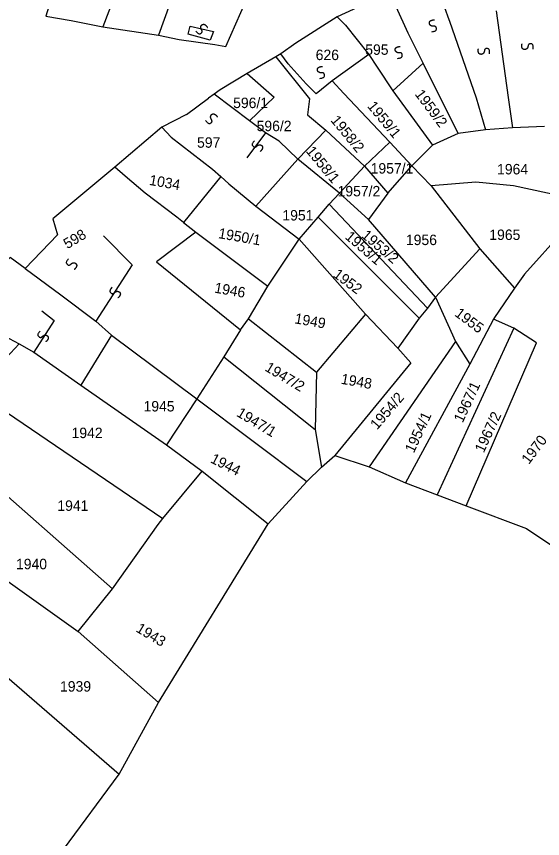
# Model space of a CAD drawing. Extents: x -581999 to -572728, y -1219553 to -1212032.
# Drawn here: x -578061 to -577960.1, y -1216054.7 to -1215897.1 of the extents above; entities that cross this region are included whole.
import ezdxf

# ---------------------------------------------------------------- set-up
doc = ezdxf.new("R2010")
doc.units = 0
for name, color, linetype in [('Vrstva 1', 7, 'Continuous'), ('Vrstva 2', 7, 'Continuous'), ('Vrstva 4', 7, 'Continuous'), ('Vrstva 6', 7, 'Continuous')]:
    doc.layers.add(name, color=color, linetype=linetype)

msp = doc.modelspace()

# ---------------------------------------------------------------- linework, layer by layer
at = {"layer": 'Vrstva 1'}
for p, q in [((-577985.873, -1215900.321), (-577988.161, -1215895.264)), ((-578008.839, -1215906.17), (-578010.252, -1215904.247)), ((-577993.397, -1215904.367), (-578000.42, -1215909.397)), ((-578005.385, -1215910), (-578008.839, -1215906.17)), ((-578016.74, -1215908.008), (-578011.567, -1215912.554)), ((-578000.42, -1215909.397), (-578003.484, -1215911.913)), ((-578000.42, -1215909.397), (-577998.163, -1215911.866)), ((-578003.484, -1215911.913), (-578005.385, -1215910)), ((-578016.295, -1215917.113), (-578023.017, -1215911.977)), ((-578016.295, -1215917.113), (-578011.567, -1215912.554)), ((-578013.223, -1215919.398), (-578016.295, -1215917.113)), ((-578036.292, -1215930.957), (-578040.106, -1215927.732)), ((-578030.211, -1215935.553), (-578036.292, -1215930.957)), ((-577972.116, -1215941.637), (-577965.49, -1215949.174)), ((-578063.277, -1215958.313), (-578060.458, -1215959.849)), ((-578060.458, -1215959.849), (-578057.597, -1215961.407)), ((-578062.832, -1215972.911), (-578032.854, -1215993.315)), ((-578032.854, -1215993.315), (-578025.317, -1215984.28)), ((-578033.783, -1215994.478), (-578032.854, -1215993.315))]:
    msp.add_line(p, q, dxfattribs=at)
for points in [[(-578039.49, -1215886.181), (-578044.397, -1215899.072)], [(-578052.957, -1215889.362), (-578055.35, -1215897.057), (-578050.467, -1215897.863)], [(-577981.114, -1215890.025), (-577979.734, -1215892.988), (-577978.067, -1215897.664)], [(-578022.888, -1215902.436), (-578020.778, -1215902.839), (-578016.035, -1215891.935)], [(-577989.565, -1215892.527), (-577999.429, -1215897.162)], [(-578031.546, -1215894.646), (-578033.708, -1215900.688)], [(-577968.976, -1215896.021), (-577966.643, -1215912.612)], [(-578050.467, -1215897.863), (-578044.397, -1215899.072)], [(-577999.429, -1215897.162), (-578007.358, -1215902.189)], [(-577999.429, -1215897.162), (-577997.869, -1215898.729)], [(-577978.067, -1215897.664), (-577977.943, -1215897.975), (-577972.836, -1215912.715)], [(-578044.397, -1215899.072), (-578033.708, -1215900.688)], [(-577997.869, -1215898.729), (-577993.397, -1215904.367), (-577991.818, -1215906.837)], [(-578033.708, -1215900.688), (-578029.75, -1215901.492)], [(-578029.75, -1215901.492), (-578022.888, -1215902.436)], [(-577982.977, -1215906.06), (-577985.873, -1215900.321)], [(-578007.358, -1215902.189), (-578010.252, -1215904.247), (-578011.191, -1215904.835)], [(-578011.191, -1215904.835), (-578016.74, -1215908.008)], [(-578011.191, -1215904.835), (-578004.755, -1215912.897), (-578005.158, -1215915.948), (-578001.602, -1215918.875)], [(-577982.977, -1215906.06), (-577988.795, -1215911.354)], [(-577976.29, -1215919.492), (-577982.977, -1215906.06)], [(-577991.818, -1215906.837), (-577988.795, -1215911.354)], [(-578016.74, -1215908.008), (-578021.894, -1215911.183), (-578023.017, -1215911.977), (-578024.142, -1215912.77)], [(-577998.163, -1215911.866), (-577989.381, -1215921.203)], [(-577988.795, -1215911.354), (-577981.176, -1215921.738)], [(-578028.349, -1215915.909), (-578024.142, -1215912.77)], [(-577972.836, -1215912.715), (-577971.012, -1215918.839)], [(-577966.643, -1215912.612), (-577965.866, -1215918.452)], [(-578028.349, -1215915.909), (-578033.106, -1215918.288)], [(-578033.106, -1215918.288), (-578042.097, -1215925.967)], [(-578033.106, -1215918.288), (-578031.266, -1215920.255)], [(-578001.602, -1215918.875), (-578007.033, -1215924.453)], [(-578001.602, -1215918.875), (-577994.23, -1215925.789)], [(-577971.012, -1215918.839), (-577976.29, -1215919.492)], [(-577965.866, -1215918.452), (-577971.012, -1215918.839)], [(-577959.708, -1215918.187), (-577965.866, -1215918.452)], [(-578031.266, -1215920.255), (-578023.361, -1215926.375)], [(-578010.588, -1215920.996), (-578013.223, -1215919.398)], [(-577976.29, -1215919.492), (-577981.176, -1215921.738)], [(-578007.033, -1215924.453), (-578010.588, -1215920.996)], [(-577989.381, -1215921.203), (-577994.23, -1215925.789)], [(-577989.381, -1215921.203), (-577985.143, -1215925.709)], [(-577981.176, -1215921.738), (-577985.143, -1215925.709)], [(-578007.033, -1215924.453), (-578015.064, -1215933.424)], [(-577999, -1215930.971), (-578007.033, -1215924.453)], [(-578042.097, -1215925.967), (-578053.998, -1215935.897), (-578053.08, -1215938.951)], [(-578040.106, -1215927.732), (-578042.097, -1215925.967)], [(-578023.361, -1215926.375), (-578021.78, -1215927.771)], [(-577999, -1215930.971), (-577994.23, -1215925.789)], [(-577994.23, -1215925.789), (-577989.758, -1215930.973)], [(-577989.758, -1215930.973), (-577985.143, -1215925.709)], [(-577985.143, -1215925.709), (-577981.452, -1215929.547)], [(-578021.78, -1215927.771), (-578028.926, -1215936.582)], [(-578021.78, -1215927.771), (-578020.2, -1215929.167)], [(-578020.2, -1215929.167), (-578015.064, -1215933.424)], [(-577955.888, -1215931.684), (-577965.642, -1215929.542), (-577972.894, -1215928.865), (-577981.452, -1215929.547)], [(-577981.452, -1215929.547), (-577972.116, -1215941.637), (-577980.581, -1215950.905)], [(-578000.977, -1215933.058), (-577999, -1215930.971)], [(-577993.471, -1215936.024), (-577999, -1215930.971)], [(-577989.758, -1215930.973), (-577993.471, -1215936.024)], [(-578003.094, -1215935.575), (-578000.977, -1215933.058)], [(-577982.161, -1215952.993), (-578000.977, -1215933.058)], [(-578015.064, -1215933.424), (-578006.766, -1215939.809)], [(-578028.926, -1215936.582), (-578030.211, -1215935.553)], [(-578006.766, -1215939.809), (-578003.094, -1215935.575)], [(-578003.094, -1215935.575), (-577983.769, -1215954.948)], [(-577980.581, -1215950.905), (-577993.471, -1215936.024)], [(-578028.926, -1215936.582), (-578026.555, -1215938.443)], [(-578053.08, -1215938.951), (-578059.297, -1215945.407)], [(-578026.555, -1215938.443), (-578034.089, -1215944.134), (-578018.02, -1215957.166)], [(-578026.555, -1215938.443), (-578012.724, -1215948.818)], [(-577956.169, -1215938.316), (-577963.568, -1215946.491), (-577965.49, -1215949.174), (-577969.392, -1215954.967), (-577969.467, -1215955.109)], [(-578012.724, -1215948.818), (-578006.766, -1215939.809)], [(-578006.766, -1215939.809), (-577994.004, -1215954.16)], [(-578059.297, -1215945.407), (-578062.138, -1215943.26), (-578070.866, -1215951.072), (-578071.662, -1215951.891)], [(-578059.297, -1215945.407), (-578052.448, -1215950.468)], [(-578016.433, -1215955.047), (-578012.724, -1215948.818)], [(-578052.448, -1215950.468), (-578045.728, -1215955.522)], [(-577980.581, -1215950.905), (-577982.161, -1215952.993)], [(-577980.581, -1215950.905), (-577976.769, -1215959.369)], [(-577982.161, -1215952.993), (-577983.769, -1215954.948)], [(-578018.02, -1215957.166), (-578016.433, -1215955.047)], [(-578016.433, -1215955.047), (-578003.396, -1215965.284)], [(-577994.004, -1215954.16), (-578003.396, -1215965.284)], [(-577994.004, -1215954.16), (-577987.852, -1215960.675)], [(-577983.769, -1215954.948), (-577987.852, -1215960.675)], [(-577969.467, -1215955.109), (-577974.03, -1215963.712)], [(-577965.572, -1215956.832), (-577969.467, -1215955.109)], [(-578045.728, -1215955.522), (-578042.698, -1215958.181)], [(-578042.698, -1215958.181), (-578048.636, -1215967.792)], [(-578042.698, -1215958.181), (-578026.362, -1215970.415)], [(-578018.02, -1215957.166), (-578021.199, -1215962.333)], [(-577965.572, -1215956.832), (-577980.289, -1215988.762)], [(-577974.756, -1215990.892), (-577961.228, -1215959.624), (-577965.572, -1215956.832)], [(-578068.788, -1215968.792), (-578060.458, -1215959.849)], [(-577976.769, -1215959.369), (-577993.294, -1215983.403)], [(-577976.769, -1215959.369), (-577974.03, -1215963.712)], [(-578057.597, -1215961.407), (-578048.636, -1215967.792)], [(-577987.852, -1215960.675), (-577985.321, -1215963.461), (-577999.883, -1215981.27)], [(-578021.199, -1215962.333), (-578026.362, -1215970.415)], [(-578021.199, -1215962.333), (-578003.685, -1215976.291)], [(-577974.03, -1215963.712), (-577986.35, -1215986.497)], [(-578003.396, -1215965.284), (-578003.685, -1215976.291)], [(-578048.636, -1215967.792), (-578032.166, -1215979.228)], [(-578026.362, -1215970.415), (-578032.166, -1215979.228)], [(-578026.362, -1215970.415), (-578005.263, -1215986.26)], [(-578003.685, -1215976.291), (-578002.487, -1215983.48)], [(-578032.166, -1215979.228), (-578025.317, -1215984.28)], [(-578002.487, -1215983.48), (-577999.883, -1215981.27)], [(-577999.883, -1215981.27), (-577993.294, -1215983.403)], [(-578070.304, -1215982.377), (-578042.51, -1216006.827)], [(-578005.263, -1215986.26), (-578002.487, -1215983.48)], [(-577993.294, -1215983.403), (-577986.35, -1215986.497)], [(-578025.317, -1215984.28), (-578012.668, -1215994.337)], [(-578012.668, -1215994.337), (-578005.263, -1215986.26)], [(-577986.35, -1215986.497), (-577980.289, -1215988.762)], [(-577980.289, -1215988.762), (-577974.756, -1215990.892)], [(-577974.756, -1215990.892), (-577963.165, -1215995.263), (-577956.776, -1215999.528)], [(-578077.566, -1215991.739), (-578062.548, -1216005.425), (-578049.109, -1216014.994)], [(-578042.51, -1216006.827), (-578033.783, -1215994.478)], [(-578033.685, -1216028.582), (-578012.668, -1215994.337)], [(-578049.109, -1216014.994), (-578042.51, -1216006.827)], [(-578049.109, -1216014.994), (-578033.685, -1216028.582)], [(-578071.932, -1216015.841), (-578041.233, -1216042.358)], [(-578041.233, -1216042.358), (-578033.685, -1216028.582)], [(-578051.949, -1216056.79), (-578041.233, -1216042.358)]]:
    msp.add_lwpolyline(points, dxfattribs=at)
at = {"layer": 'Vrstva 4'}
for p, q in [((-578028.039, -1215900.456), (-578027.664, -1215898.933)), ((-578027.664, -1215898.933), (-578023.168, -1215899.988)), ((-578023.168, -1215899.988), (-578023.792, -1215901.628)), ((-578023.792, -1215901.628), (-578028.039, -1215900.456)), ((-578013.223, -1215919.398), (-578016.767, -1215924.188))]:
    msp.add_line(p, q, dxfattribs=at)
for points in [[(-578044.28, -1215939.114), (-578038.742, -1215944.697), (-578045.728, -1215955.522)], [(-578056.114, -1215953.507), (-578053.742, -1215955.37), (-578057.597, -1215961.407)]]:
    msp.add_lwpolyline(points, dxfattribs=at)
at = {"layer": 'Vrstva 6'}
for points in [[(-577981.316, -1215900.022), (-577980.465, -1215899.933), (-577980.413, -1215899.175), (-577980.729, -1215898.919), (-577981.145, -1215898.964), (-577981.477, -1215898.882), (-577981.694, -1215898.674), (-577981.785, -1215898.462), (-577981.786, -1215898.193), (-577981.583, -1215897.888), (-577980.995, -1215897.718), (-577980.815, -1215897.751)], [(-578026.576, -1215899.854), (-578026.096, -1215900.561), (-578025.402, -1215900.25), (-578025.325, -1215899.85), (-578025.561, -1215899.505), (-578025.646, -1215899.173), (-578025.564, -1215898.883), (-578025.42, -1215898.703), (-578025.184, -1215898.575), (-578024.819, -1215898.611), (-578024.392, -1215899.05), (-578024.337, -1215899.223)], [(-577987.862, -1215905.128), (-577987.011, -1215905.039), (-577986.959, -1215904.281), (-577987.275, -1215904.025), (-577987.691, -1215904.07), (-577988.023, -1215903.988), (-577988.24, -1215903.78), (-577988.331, -1215903.568), (-577988.332, -1215903.299), (-577988.129, -1215902.994), (-577987.541, -1215902.824), (-577987.361, -1215902.857)], [(-577961.887, -1215903.326), (-577961.792, -1215902.475), (-577962.522, -1215902.263), (-577962.839, -1215902.517), (-577962.884, -1215902.933), (-577963.035, -1215903.24), (-577963.284, -1215903.407), (-577963.511, -1215903.451), (-577963.774, -1215903.395), (-577964.029, -1215903.131), (-577964.069, -1215902.521), (-577963.999, -1215902.352)], [(-577970.251, -1215904.238), (-577970.156, -1215903.387), (-577970.886, -1215903.175), (-577971.203, -1215903.429), (-577971.248, -1215903.845), (-577971.399, -1215904.152), (-577971.648, -1215904.319), (-577971.875, -1215904.363), (-577972.138, -1215904.307), (-577972.393, -1215904.043), (-577972.433, -1215903.433), (-577972.363, -1215903.264)], [(-578002.772, -1215908.958), (-578001.921, -1215908.869), (-578001.869, -1215908.111), (-578002.185, -1215907.855), (-578002.601, -1215907.9), (-578002.933, -1215907.818), (-578003.15, -1215907.61), (-578003.241, -1215907.398), (-578003.242, -1215907.129), (-578003.039, -1215906.824), (-578002.451, -1215906.654), (-578002.271, -1215906.687)], [(-578024.677, -1215917.029), (-578024.197, -1215917.736), (-578023.503, -1215917.425), (-578023.426, -1215917.025), (-578023.662, -1215916.68), (-578023.747, -1215916.348), (-578023.665, -1215916.058), (-578023.521, -1215915.878), (-578023.285, -1215915.75), (-578022.92, -1215915.786), (-578022.493, -1215916.225), (-578022.438, -1215916.398)], [(-578015.33, -1215920.916), (-578015.917, -1215921.538), (-578015.462, -1215922.147), (-578015.056, -1215922.135), (-578014.77, -1215921.83), (-578014.464, -1215921.676), (-578014.164, -1215921.692), (-578013.957, -1215921.794), (-578013.781, -1215921.997), (-578013.736, -1215922.361), (-578014.071, -1215922.873), (-578014.229, -1215922.965)], [(-578050.969, -1215943.531), (-578051.556, -1215944.153), (-578051.101, -1215944.762), (-578050.695, -1215944.75), (-578050.409, -1215944.445), (-578050.103, -1215944.291), (-578049.803, -1215944.307), (-578049.596, -1215944.409), (-578049.42, -1215944.612), (-578049.375, -1215944.976), (-578049.71, -1215945.488), (-578049.868, -1215945.58)], [(-578042.605, -1215949.002), (-578043.192, -1215949.624), (-578042.737, -1215950.233), (-578042.331, -1215950.221), (-578042.045, -1215949.916), (-578041.739, -1215949.762), (-578041.439, -1215949.778), (-578041.232, -1215949.88), (-578041.056, -1215950.083), (-578041.011, -1215950.447), (-578041.346, -1215950.959), (-578041.504, -1215951.051)], [(-578056.424, -1215957.392), (-578057.011, -1215958.014), (-578056.556, -1215958.623), (-578056.15, -1215958.611), (-578055.864, -1215958.306), (-578055.558, -1215958.152), (-578055.258, -1215958.168), (-578055.051, -1215958.27), (-578054.875, -1215958.473), (-578054.83, -1215958.837), (-578055.165, -1215959.349), (-578055.323, -1215959.441)]]:
    msp.add_open_spline(points, degree=2, dxfattribs=at)

# ---------------------------------------------------------------- texts
at = {"layer": 'Vrstva 2'}
for s, p in [('595', (-577994.074, -1215904.441)), ('626', (-578003.577, -1215905.45)), ('596/1', (-578019.405, -1215914.652)), ('596/2', (-578014.901, -1215919.077)), ('597', (-578026.328, -1215922.255)), ('1957/1', (-577993.036, -1215927.206)), ('1964', (-577968.799, -1215927.361)), ('1957/2', (-577999.378, -1215931.575)), ('1951', (-578009.958, -1215936.198)), ('1956', (-577986.278, -1215940.911)), ('1965', (-577970.287, -1215939.929)), ('1945', (-578036.584, -1215972.807)), ('1942', (-578050.381, -1215977.913)), ('1941', (-578053.108, -1215991.856)), ('1940', (-578061.038, -1216003.049)), ('1939', (-578052.597, -1216026.504))]:
    msp.add_text(s, height=2, dxfattribs=at).set_placement(p)
for s, rotation, p in [('1959/2', 306.73929, (-577984.668, -1215911.989)), ('1959/1', 309.51114, (-577993.797, -1215914.326)), ('1958/2', 309.51114, (-578000.822, -1215917.047)), ('1958/1', 309.51114, (-578005.557, -1215922.943)), ('1034', 349.99887, (-578035.603, -1215929.359)), ('1950/1', 349.99887, (-578022.36, -1215939.563)), ('598', 30.83871, (-578051.19, -1215941.721)), ('1953/1', 319.43483, (-577998.095, -1215939.549)), ('1953/2', 319.43483, (-577994.951, -1215939.286)), ('1952', 323.04609, (-578000.384, -1215946.875)), ('1946', 349.99887, (-578023.108, -1215950.006)), ('1955', 323.04609, (-577977.079, -1215954.358)), ('1949', 349.99887, (-578007.723, -1215955.897)), ('1947/2', 328.926, (-578013.479, -1215964.884)), ('1948', 349.99887, (-577998.841, -1215967.479)), ('1967/1', 65.11741, (-577975.4, -1215975.1)), ('1954/2', 49.43483, (-577991.795, -1215976.42)), ('1947/1', 328.926, (-578018.911, -1215973.594)), ('1954/1', 65.11741, (-577984.761, -1215980.902)), ('1967/2', 65.11741, (-577971.365, -1215980.867)), ('1970', 52.52806, (-577962.711, -1215983.054)), ('1944', 333.26103, (-578023.929, -1215982.51)), ('1943', 328.92286, (-578038.195, -1216014.911))]:
    msp.add_text(s, height=2, rotation=rotation, dxfattribs=at).set_placement(p)

doc.saveas('drawing.dxf')
